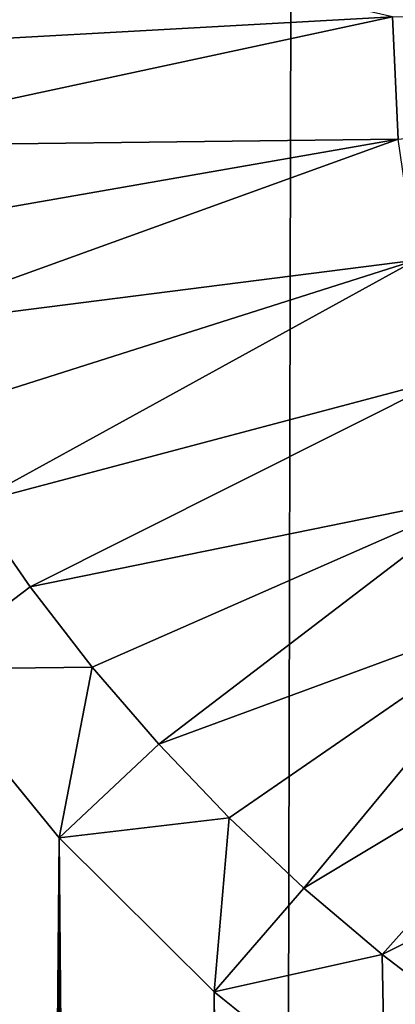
# Model space of a CAD drawing. Header units: metres. Extents: x -24 to 72, y -247 to 22.
# Tile 278 of 573: x -3.307 to -2.538, y -187.506 to -185.493. Entities that reach past the tile are written whole.
import ezdxf

# ---------------------------------------------------------------- set-up
doc = ezdxf.new("R2010")
doc.units = ezdxf.units.M
doc.layers.add('solid_509589_MEDIA_SW0001', color=7, linetype='CONTINUOUS')

msp = doc.modelspace()

# ---------------------------------------------------------------- linework, layer by layer
at = {"layer": 'solid_509589_MEDIA_SW0001'}
for points in [[(-3.724119, -196.808136, 278.305603), (-3.858824, -103.109459, 276.696533), (-2.562704, -103.113213, 276.481201)], [(-2.778035, -196.665543, 278.143921), (-3.724119, -196.808136, 278.305603), (-2.562704, -103.113213, 276.481201)], [(-1.8411, -196.565323, 278.030151), (-2.778035, -196.665543, 278.143921), (-2.562704, -103.113213, 276.481201)], [(-1.8411, -196.565323, 278.030151), (-2.562704, -103.113213, 276.481201), (-1.273931, -103.115448, 276.353119)], [(-2.544082, -185.487549, 309.209961), (-3.954626, -185.165283, 309.102081), (-3.848055, -185.559387, 309.109406)], [(-2.544082, -185.487549, 309.209961), (-3.848055, -185.559387, 309.109406), (-3.77912, -185.752258, 309.113068)], [(-2.544082, -185.487549, 309.209961), (-3.77912, -185.752258, 309.113068), (-2.532283, -185.737274, 309.207489)], [(-2.544082, -185.487549, 309.209961), (-2.532283, -185.737274, 309.207489), (0.000446, -185.493225, 309.286987)], [(-2.532283, -185.737274, 309.207489), (-3.77912, -185.752258, 309.113068), (-3.700001, -185.941528, 309.116669)], [(-2.532283, -185.737274, 309.207489), (-3.700001, -185.941528, 309.116669), (-3.610899, -186.126709, 309.12027)], [(-2.532283, -185.737274, 309.207489), (-3.610899, -186.126709, 309.12027), (-2.496032, -185.984634, 309.205078)], [(-2.496032, -185.984634, 309.205078), (-3.610899, -186.126709, 309.12027), (-3.51196, -186.307266, 309.123779)], [(-2.496032, -185.984634, 309.205078), (-3.51196, -186.307266, 309.123779), (-3.403359, -186.482849, 309.127258)], [(-2.496032, -185.984634, 309.205078), (-3.403359, -186.482849, 309.127258), (-2.43568, -186.227234, 309.202667)], [(-2.43568, -186.227234, 309.202667), (-3.403359, -186.482849, 309.127258), (-3.285412, -186.652985, 309.130646)], [(-2.43568, -186.227234, 309.202667), (-3.285412, -186.652985, 309.130646), (-2.35181, -186.462753, 309.200348)], [(-2.35181, -186.462753, 309.200348), (-3.285412, -186.652985, 309.130646), (-3.158348, -186.817078, 309.133942)], [(-2.35181, -186.462753, 309.200348), (-3.158348, -186.817078, 309.133942), (-3.022521, -186.97467, 309.137146)], [(-2.35181, -186.462753, 309.200348), (-3.022521, -186.97467, 309.137146), (-2.24523, -186.688904, 309.19812)], [(-3.285412, -186.652985, 309.130646), (-3.403359, -186.482849, 309.127258), (-3.507771, -186.821228, 309.119812)], [(-3.158348, -186.817078, 309.133942), (-3.285412, -186.652985, 309.130646), (-3.507771, -186.821228, 309.119812)], [(-2.24523, -186.688904, 309.19812), (-3.022521, -186.97467, 309.137146), (-2.878179, -187.125443, 309.140228)], [(-2.24523, -186.688904, 309.19812), (-2.878179, -187.125443, 309.140228), (-2.725571, -187.268906, 309.143188)], [(-2.24523, -186.688904, 309.19812), (-2.725571, -187.268906, 309.143188), (-2.116971, -186.903488, 309.195984)], [(-3.226469, -187.165894, 309.12677), (-3.507771, -186.821228, 309.119812), (-3.507799, -219.786255, 309.695221)], [(-3.158348, -186.817078, 309.133942), (-3.507771, -186.821228, 309.119812), (-3.226469, -187.165894, 309.12677)], [(-3.022521, -186.97467, 309.137146), (-3.158348, -186.817078, 309.133942), (-3.226469, -187.165894, 309.12677)], [(-2.116971, -186.903488, 309.195984), (-2.725571, -187.268906, 309.143188), (-2.565283, -187.404602, 309.145996)], [(-2.116971, -186.903488, 309.195984), (-2.565283, -187.404602, 309.145996), (-1.968269, -187.104477, 309.194)], [(-2.878179, -187.125443, 309.140228), (-3.022521, -186.97467, 309.137146), (-3.226469, -187.165894, 309.12677)], [(-1.968269, -187.104477, 309.194), (-2.565283, -187.404602, 309.145996), (-2.397714, -187.532043, 309.148651)], [(-2.878179, -187.125443, 309.140228), (-3.226469, -187.165894, 309.12677), (-2.908863, -187.480942, 309.13324)], [(-2.725571, -187.268906, 309.143188), (-2.878179, -187.125443, 309.140228), (-2.908863, -187.480942, 309.13324)], [(-3.226469, -187.165894, 309.12677), (-3.507799, -219.786255, 309.695221), (-3.226468, -219.441589, 309.690155)], [(-3.226469, -187.165894, 309.12677), (-3.226468, -219.441589, 309.690155), (-2.908983, -219.126602, 309.685638)], [(-2.908863, -187.480942, 309.13324), (-3.226469, -187.165894, 309.12677), (-2.908983, -219.126602, 309.685638)], [(-2.565283, -187.404602, 309.145996), (-2.725571, -187.268906, 309.143188), (-2.908863, -187.480942, 309.13324)], [(-2.565283, -187.404602, 309.145996), (-2.908863, -187.480942, 309.13324), (-2.558569, -187.76239, 309.139099)], [(-2.397714, -187.532043, 309.148651), (-2.565283, -187.404602, 309.145996), (-2.558569, -187.76239, 309.139099)], [(-2.908863, -187.480942, 309.13324), (-2.908983, -219.126602, 309.685638), (-2.558844, -218.845291, 309.681671)], [(-2.558569, -187.76239, 309.139099), (-2.908863, -187.480942, 309.13324), (-2.558844, -218.845291, 309.681671)]]:
    msp.add_3dface(points, dxfattribs=at)

doc.saveas('drawing.dxf')
